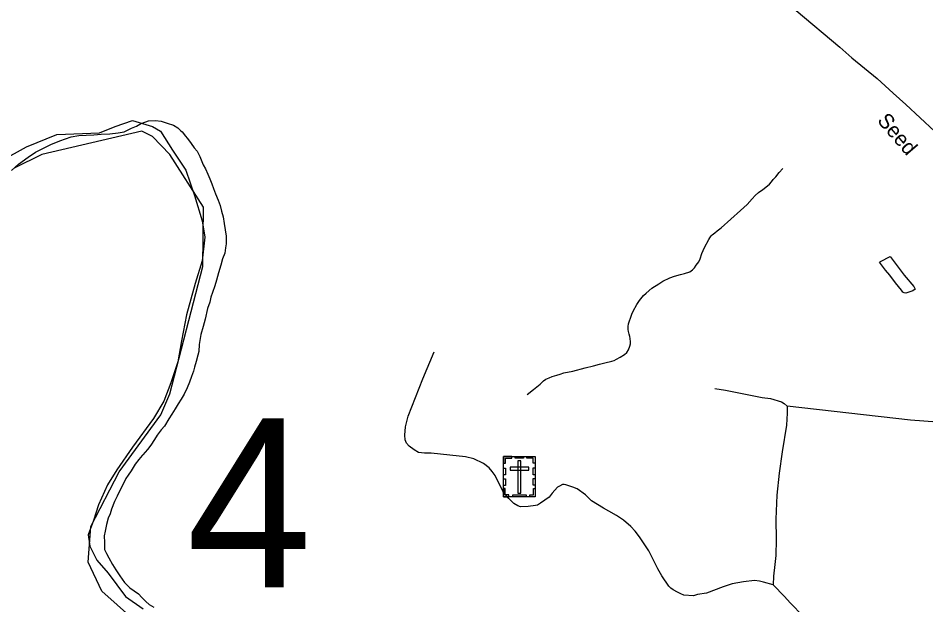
# Model space of a CAD drawing. Extents: x 2220236 to 2384410, y 720751 to 894131.
# Drawn here: x 2329296 to 2335022, y 850251 to 853954 of the extents above; entities that cross this region are included whole.
import ezdxf

# ---------------------------------------------------------------- set-up
doc = ezdxf.new("R2010")
doc.units = 0
for name, color, linetype in [('Exist Boundary Political City Limit New', 7, 'Continuous'), ('Exist Boundary Political City Limit New InsideOut', 7, 'Continuous'), ('Exist Cultural Cemetery CELL', 7, 'Continuous'), ('Exist Hydrographic Creek Single Shore', 7, 'Continuous'), ('Exist Hydrographic Misc Water Feature', 7, 'Continuous'), ('Exist Hydrographic Pond Under 1500 Sq Ft', 7, 'Continuous'), ('Exist Road Non-System Type 51', 7, 'Continuous'), ('Exist Road Secondary Structure Standard Bridge Number Label', 7, 'Continuous'), ('Exist Road Secondary Type 51 Attributed', 7, 'Continuous'), ('Exist Road Secondary Type 51 Label', 7, 'Continuous'), ('Map Preparation Boundary City Limit Buffer Line', 7, 'Continuous')]:
    doc.layers.add(name, color=color, linetype=linetype)

msp = doc.modelspace()

# ---------------------------------------------------------------- linework, layer by layer
at = {"layer": 'Exist Boundary Political City Limit New'}
msp.add_lwpolyline([(2329253.2, 852991.8), (2329298.8, 853032.8), (2329359, 853077.3), (2329405.8, 853107.4), (2329502.8, 853157), (2329558.5, 853180.3), (2329630.5, 853204.1), (2329678, 853212.6), (2329725.2, 853214.3), (2329773, 853217.2), (2329820.2, 853220.9), (2329874, 853224.3), (2329927.5, 853229.2), (2329964.2, 853236.1), (2330011.5, 853258.6), (2330043, 853272.3), (2330074.2, 853290.4), (2330079, 853292), (2330118.5, 853305.7), (2330162.5, 853307), (2330198.5, 853304.3), (2330235.8, 853291.2), (2330277, 853278.4), (2330304, 853262.1), (2330323, 853243.4), (2330330.5, 853236.1), (2330352.5, 853208.6), (2330363, 853195.5), (2330370.2, 853186.6), (2330388.2, 853162.6), (2330406.2, 853136.2), (2330425.5, 853115.1), (2330442.2, 853081.1), (2330464.2, 853027.1), (2330477.2, 853001.9), (2330492.8, 852968.4), (2330506, 852938.8), (2330518.5, 852908.4), (2330528.5, 852879.6), (2330541.2, 852844.8), (2330557.8, 852804.4), (2330570.8, 852771.2), (2330578.8, 852734.8), (2330590, 852700.8), (2330594.8, 852658.4), (2330608.8, 852578.8), (2330609.2, 852529.1), (2330603.2, 852503.4), (2330600.2, 852470.6), (2330586.2, 852434.2), (2330574, 852395.8), (2330560.8, 852347.2), (2330547.5, 852300.4), (2330536.5, 852264.8), (2330521.8, 852221.5), (2330512.5, 852193.4), (2330505, 852161), (2330491, 852120.6), (2330474.8, 852054.9), (2330463.2, 852008.4), (2330448.5, 851958.4), (2330438.5, 851893.9), (2330435, 851850.2), (2330429, 851826.6), (2330419.5, 851786.6), (2330409, 851752.1), (2330402.2, 851726.1), (2330390, 851692.1), (2330377.5, 851657.2), (2330363.2, 851621.9), (2330343, 851581.9), (2330325.2, 851549.4), (2330306.5, 851520.9), (2330285.8, 851487.7), (2330266.2, 851454), (2330247.5, 851424.3), (2330219.5, 851379.4), (2330197.2, 851355.8), (2330174, 851322.9), (2330155.2, 851294.8), (2330133, 851259.6), (2330111, 851231.5), (2330083, 851198.2), (2330079, 851193.8), (2330056.8, 851168.9), (2330033.5, 851138.4), (2330008.8, 851096.8), (2329990, 851069.9), (2329974.8, 851047.9), (2329958, 851013.8), (2329944.5, 850986.1), (2329920.2, 850937.7), (2329904.8, 850902.8), (2329884.2, 850854.3), (2329875.5, 850825.5), (2329863.5, 850799.4), (2329853.8, 850757.8), (2329844.5, 850717.4), (2329839, 850686.5), (2329840.2, 850645.7), (2329840.2, 850627.3), (2329840.8, 850600.4), (2329853, 850575.2), (2329868.2, 850547.7), (2329891.2, 850506.9), (2329913.2, 850472.6), (2329938, 850434.2), (2329967.2, 850392.6), (2330000, 850358.7), (2330027.8, 850339.1), (2330055.8, 850320), (2330077, 850296.8), (2330079, 850294.8), (2330101.2, 850272.1), (2330123, 850253.7), (2330153, 850237.4)], dxfattribs=at)
at = {"layer": 'Exist Boundary Political City Limit New InsideOut'}
msp.add_lwpolyline([(2329194, 853054.6), (2329347.8, 853142.5), (2329540, 853219.5), (2329809.2, 853230.5), (2329908.1, 853269), (2330017.9, 853307.4), (2330144.3, 853269), (2330193.7, 853241.5), (2330270.6, 853120.5), (2330353, 852994.1), (2330408, 852834.7), (2330457.4, 852675.3), (2330473.9, 852570.8), (2330457.4, 852422.4), (2330413.5, 852279.5), (2330358.5, 852081.6), (2330325.6, 851916.7), (2330303.6, 851784.7), (2330259.6, 851652.8), (2330215.7, 851537.4), (2330149.8, 851427.4), (2330017.9, 851246), (2329919.1, 851103.1), (2329858.6, 851009.7), (2329803.7, 850883.2), (2329770.8, 850784.3), (2329737.8, 850693.5), (2329748.8, 850622.1), (2329792.7, 850534.1), (2329864.1, 850451.7), (2329974, 850303.2), (2330083.9, 850226.3)], dxfattribs=at)
at = {"layer": 'Exist Cultural Cemetery CELL'}
for points in [[(2332358.3, 851188.6), (2332557.4, 851188.6), (2332557.4, 850934), (2332358.3, 850934)], [(2332358.3, 851145.3), (2332369.6, 851145.3), (2332369.6, 851177.5), (2332410.2, 851177.5), (2332410.2, 851188.6), (2332358.3, 851188.6)], [(2332432.4, 851188.6), (2332484.2, 851188.6), (2332484.2, 851177.2), (2332432.4, 851177.2)], [(2332557.5, 851145.3), (2332546.1, 851145.3), (2332546.1, 851177.5), (2332505.6, 851177.5), (2332505.6, 851188.6), (2332557.4, 851188.6)], [(2332399.1, 851120.6), (2332399.1, 851101.9), (2332516.9, 851101.9), (2332516.9, 851120.6)], [(2332467.3, 851159.3), (2332448.6, 851159.3), (2332448.6, 850956.6), (2332467.3, 850956.6)], [(2332358.3, 851071.2), (2332358.3, 851114.5), (2332369.7, 851114.5), (2332369.7, 851071.2)], [(2332546, 851072.2), (2332546, 851115.5), (2332557.4, 851115.5), (2332557.4, 851072.2)], [(2332358.3, 851004), (2332358.3, 851047.3), (2332369.7, 851047.3), (2332369.7, 851004)], [(2332546, 851006.3), (2332546, 851049.6), (2332557.4, 851049.6), (2332557.4, 851006.3)], [(2332391.4, 850934.1), (2332391.4, 850945.6), (2332369.4, 850945.6), (2332369.4, 850986), (2332358.2, 850986), (2332358.2, 850934.1)], [(2332524.3, 850934), (2332524.3, 850945.5), (2332546.3, 850945.5), (2332546.3, 850985.9), (2332557.4, 850985.9), (2332557.4, 850934)], [(2332415.8, 850945.5), (2332500.6, 850945.5), (2332500.6, 850934.1), (2332415.8, 850934.1)]]:
    msp.add_lwpolyline(points, close=True, dxfattribs=at)
at = {"layer": 'Exist Hydrographic Creek Single Shore'}
msp.add_lwpolyline([(2330017.8, 850165.5), (2329824.8, 850338.1), (2329738.7, 850521.7), (2329753.8, 850745.5), (2329932.7, 851090.8), (2330195.7, 851449.5), (2330252.7, 851583.1), (2330460.7, 852386), (2330464.8, 852760.3), (2330252.7, 853093), (2330143.6, 853206.7), (2330076.8, 853240), (2329444.6, 853092.7), (2329270.7, 853006.8)], dxfattribs=at)
at = {"layer": 'Exist Hydrographic Misc Water Feature'}
msp.add_lwpolyline([(2332506.2, 851579.2), (2332546.6, 851610.4), (2332590.1, 851645), (2332610, 851664.8), (2332626, 851675.3), (2332645.9, 851685), (2332664, 851693.3), (2332693.8, 851701.7), (2332715.9, 851707.6), (2332737.9, 851716), (2332795.6, 851726.6), (2332873.5, 851746.8), (2332925.5, 851759.8), (2332963.5, 851770.2), (2332997.3, 851778.2), (2333041.1, 851789.1), (2333057, 851793.7), (2333071.2, 851800.9), (2333094.9, 851814.3), (2333120.8, 851831.8), (2333135.4, 851842.9), (2333146.6, 851859.8), (2333154.4, 851884), (2333158.5, 851898), (2333158.2, 851912.1), (2333156.1, 851931.7), (2333154, 851943.8), (2333150.7, 851959.4), (2333145.8, 851975.6), (2333143.6, 851989.3), (2333143.7, 851993.6), (2333145.4, 852007.4), (2333147.4, 852023.9), (2333153.1, 852043.8), (2333159, 852061.5), (2333166.9, 852085.4), (2333176.6, 852105.5), (2333198.2, 852145.8), (2333216.2, 852172.1), (2333241.8, 852202.7), (2333257.6, 852218.8), (2333293.4, 852249.1), (2333338.9, 852277.2), (2333363.2, 852293.7), (2333406.6, 852314.5), (2333437, 852326.2), (2333475, 852336), (2333500.6, 852342.9), (2333532.7, 852353.1), (2333550.6, 852366.3), (2333562.5, 852379), (2333574.3, 852395.2), (2333590.2, 852415.5), (2333597.9, 852435.5), (2333609.7, 852469.5), (2333625.6, 852505.6), (2333653.1, 852556), (2333658.8, 852567.7), (2333668.2, 852580.2), (2333674.8, 852586.4), (2333690.7, 852598.5), (2333706.6, 852612.3), (2333730.5, 852630.3), (2333791.9, 852685.4), (2333853.7, 852739.8), (2333895.4, 852778.2), (2333927.1, 852814), (2333945, 852834.4), (2333966.8, 852854.3), (2333994.6, 852872.5), (2334024.2, 852895.1), (2334036.2, 852907.1), (2334048.1, 852921.7), (2334060, 852935.3), (2334076, 852953), (2334097.6, 852979.5), (2334119.5, 853005.7)], dxfattribs=at)
at = {"layer": 'Exist Hydrographic Pond Under 1500 Sq Ft'}
msp.add_lwpolyline([(2334797.7, 852449.2), (2334884.9, 852332.3), (2334946, 852259.3), (2334952, 852248.7), (2334954.2, 852243.2), (2334940.1, 852232.8), (2334896.4, 852218.5), (2334886.5, 852219.8), (2334877.8, 852225.3), (2334868, 852238), (2334832, 852284.2), (2334795, 852330.9), (2334768.7, 852362.6), (2334748, 852388.1), (2334736.2, 852405), (2334729.9, 852414.6), (2334735.9, 852418.7), (2334797.7, 852449.2)], dxfattribs=at)
at = {"layer": 'Exist Road Non-System Type 51'}
for points in [[(2334059.8, 850378.6), (2333997.2, 850394.9), (2333973.1, 850400.6), (2333941.2, 850404.2), (2333871.2, 850397.4), (2333801.3, 850384.5), (2333743.7, 850365.8), (2333638.1, 850324.6), (2333582.2, 850315.9), (2333556.3, 850307.7), (2333496.3, 850312.8), (2333476.2, 850320.6), (2333456.1, 850332.4), (2333427.9, 850346), (2333413.9, 850355.9), (2333401.7, 850369.8), (2333356.8, 850435.2), (2333332.4, 850478.8), (2333275, 850592.1), (2333215.9, 850681.3), (2333187.6, 850717), (2333161.2, 850746.7), (2333114.8, 850786), (2333070.4, 850815.6), (2333022.2, 850843.1), (2332987.9, 850860.5), (2332913.3, 850907.7), (2332875, 850945.1), (2332822.4, 850982.6), (2332796.3, 850994.3), (2332750.3, 851009.7), (2332740.2, 851011.6), (2332730.2, 851011.4), (2332710.4, 851001.2), (2332698.3, 850993.1), (2332664.8, 850956.7), (2332645.3, 850930.5), (2332591.7, 850893.9), (2332571.8, 850881.5), (2332559.8, 850877.4), (2332512.9, 850872.4), (2332465, 850869.8), (2332448.9, 850875.8), (2332422.7, 850891.5), (2332392.4, 850923.1), (2332355.9, 850964.6), (2332304.8, 851068.2), (2332286.6, 851093.8), (2332266.5, 851115.6), (2332232.1, 851143.2), (2332171.7, 851172.6), (2332117.7, 851186), (2332019.6, 851196.9), (2331901.5, 851207.7), (2331859.5, 851209.2), (2331821.5, 851212.8), (2331793.4, 851230.5), (2331763.1, 851252.3), (2331746.9, 851272), (2331736.6, 851293.8), (2331736.4, 851321.8), (2331739.7, 851374), (2331757.1, 851442.1), (2331848.5, 851676.9), (2331920.6, 851847.7)], [(2333690.7, 851616.8), (2333758.8, 851605.5), (2333989.1, 851560.3), (2334043.2, 851553.1), (2334111.5, 851531.9), (2334127.6, 851522), (2334147.9, 851504.4)], [(2334147.9, 851504.4), (2334148.3, 851460.4), (2334143.2, 851384.3), (2334115.4, 851217.9), (2334096.9, 851081.9), (2334082.6, 850943.7), (2334076.4, 850791.7), (2334078, 850663.8), (2334075.1, 850563.8), (2334069.9, 850505.8), (2334060.7, 850431.5), (2334059.8, 850378.6)], [(2335092.8, 851403.8), (2334924.6, 851417.7), (2334147.9, 851504.4)], [(2335013.4, 849515.3), (2334950.6, 849555.2), (2334868.5, 849607.2), (2334788, 849655.8), (2334721, 849696.1), (2334659, 849738), (2334605.4, 849781.6), (2334524.9, 849870.5), (2334424.4, 849981.2), (2334309.6, 850108.6), (2334247.5, 850179.1), (2334166.8, 850265), (2334130.3, 850304.5), (2334059.8, 850378.6)]]:
    msp.add_lwpolyline(points, dxfattribs=at)
at = {"layer": 'Exist Road Secondary Type 51 Attributed'}
msp.add_lwpolyline([(2334204.8, 854002.7), (2334480.6, 853771.6), (2334555.2, 853702.4), (2334714.8, 853572.5), (2334816.5, 853481.1), (2334897, 853409), (2335076.3, 853241.3), (2335193.6, 853102.1), (2335299.2, 852978), (2335567.4, 852664.4), (2335711.5, 852479.9), (2335835.5, 852330.7), (2335944.4, 852201.6), (2336068.5, 852052.3), (2336151.4, 851955), (2336200, 851899.7)], dxfattribs=at)
at = {"layer": 'Map Preparation Boundary City Limit Buffer Line'}
msp.add_lwpolyline([(2329253.2, 852991.8), (2329298.8, 853032.8), (2329359, 853077.3), (2329405.8, 853107.4), (2329502.8, 853157), (2329558.5, 853180.3), (2329630.5, 853204.1), (2329678, 853212.6), (2329725.2, 853214.3), (2329773, 853217.2), (2329820.2, 853220.9), (2329874, 853224.3), (2329927.5, 853229.2), (2329964.2, 853236.1), (2330011.5, 853258.6), (2330043, 853272.3), (2330074.2, 853290.4), (2330079, 853292), (2330118.5, 853305.7), (2330162.5, 853307), (2330198.5, 853304.3), (2330235.8, 853291.2), (2330277, 853278.4), (2330304, 853262.1), (2330323, 853243.4), (2330330.5, 853236.1), (2330352.5, 853208.6), (2330363, 853195.5), (2330370.2, 853186.6), (2330388.2, 853162.6), (2330406.2, 853136.2), (2330425.5, 853115.1), (2330442.2, 853081.1), (2330464.2, 853027.1), (2330477.2, 853001.9), (2330492.8, 852968.4), (2330506, 852938.8), (2330518.5, 852908.4), (2330528.5, 852879.6), (2330541.2, 852844.8), (2330557.8, 852804.4), (2330570.8, 852771.2), (2330578.8, 852734.8), (2330590, 852700.8), (2330594.8, 852658.4), (2330608.8, 852578.8), (2330609.2, 852529.1), (2330603.2, 852503.4), (2330600.2, 852470.6), (2330586.2, 852434.2), (2330574, 852395.8), (2330560.8, 852347.2), (2330547.5, 852300.4), (2330536.5, 852264.8), (2330521.8, 852221.5), (2330512.5, 852193.4), (2330505, 852161), (2330491, 852120.6), (2330474.8, 852054.9), (2330463.2, 852008.4), (2330448.5, 851958.4), (2330438.5, 851893.9), (2330435, 851850.2), (2330429, 851826.6), (2330419.5, 851786.6), (2330409, 851752.1), (2330402.2, 851726.1), (2330390, 851692.1), (2330377.5, 851657.2), (2330363.2, 851621.9), (2330343, 851581.9), (2330325.2, 851549.4), (2330306.5, 851520.9), (2330285.8, 851487.7), (2330266.2, 851454), (2330247.5, 851424.3), (2330219.5, 851379.4), (2330197.2, 851355.8), (2330174, 851322.9), (2330155.2, 851294.8), (2330133, 851259.6), (2330111, 851231.5), (2330083, 851198.2), (2330079, 851193.8), (2330056.8, 851168.9), (2330033.5, 851138.4), (2330008.8, 851096.8), (2329990, 851069.9), (2329974.8, 851047.9), (2329958, 851013.8), (2329944.5, 850986.1), (2329920.2, 850937.7), (2329904.8, 850902.8), (2329884.2, 850854.3), (2329875.5, 850825.5), (2329863.5, 850799.4), (2329853.8, 850757.8), (2329844.5, 850717.4), (2329839, 850686.5), (2329840.2, 850645.7), (2329840.2, 850627.3), (2329840.8, 850600.4), (2329853, 850575.2), (2329868.2, 850547.7), (2329891.2, 850506.9), (2329913.2, 850472.6), (2329938, 850434.2), (2329967.2, 850392.6), (2330000, 850358.7), (2330027.8, 850339.1), (2330055.8, 850320), (2330077, 850296.8), (2330079, 850294.8), (2330101.2, 850272.1), (2330123, 850253.7), (2330153, 850237.4)], dxfattribs=at)

# ---------------------------------------------------------------- texts
at = {"layer": 'Exist Road Secondary Structure Standard Bridge Number Label'}
msp.add_text('4', height=1066.3, dxfattribs=at).set_placement((2330357.4, 850362.6))
at = {"layer": 'Exist Road Secondary Type 51 Label'}
msp.add_text('Seed', height=95, rotation=310.6265, dxfattribs=at).set_placement((2334711.2, 853305))

doc.saveas('drawing.dxf')
